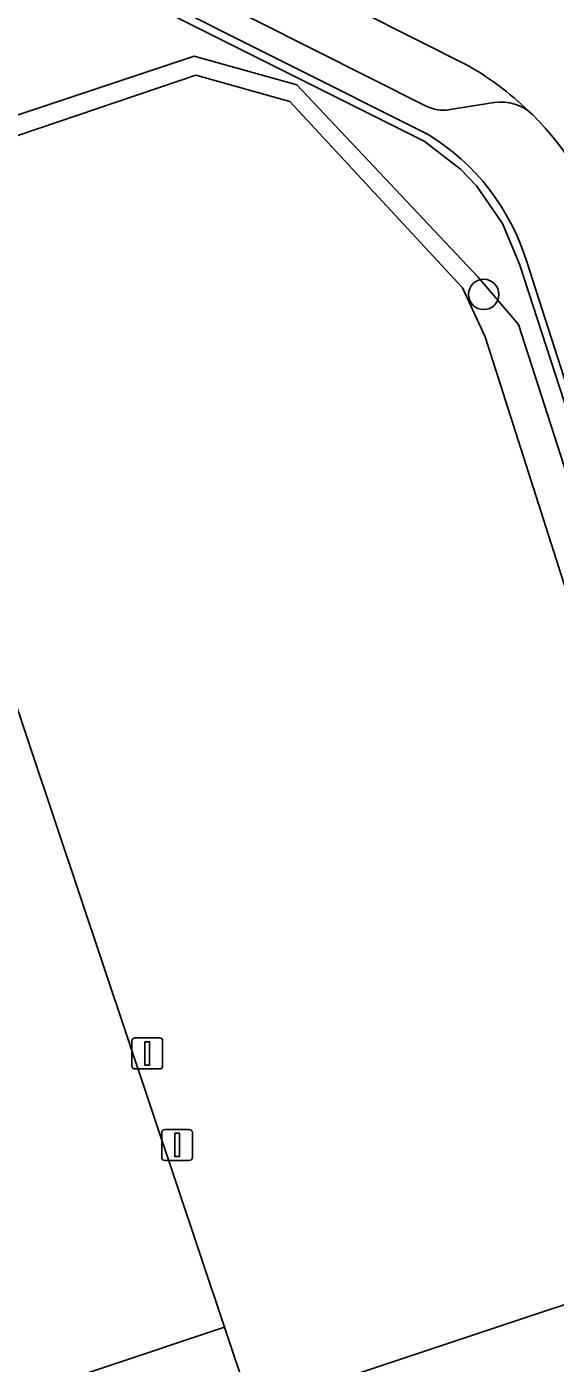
# Model space of a CAD drawing. Extents: x 158086 to 159499, y 382904 to 383981.
# Drawn here: x 159314.14 to 159331.17, y 383225.32 to 383268.39 of the extents above; entities that cross this region are included whole.
import ezdxf

# ---------------------------------------------------------------- set-up
doc = ezdxf.new("R2010")
doc.units = 0
for name, color, linetype in [('IMGEO_Boom', 7, 'Continuous'), ('IMGEO_Groenvoorziening', 7, 'Continuous'), ('IMGEO_Haag', 7, 'Continuous'), ('IMGEO_Hek', 7, 'Continuous'), ('IMGEO_Lichtmast', 7, 'Continuous'), ('IMGEO_Parkeervlak_halfverhard', 7, 'Continuous'), ('IMGEO_Parkeervlak_open', 7, 'Continuous'), ('IMGEO_Rijbaan_lokaal_open', 7, 'Continuous'), ('IMGEO_Terreindeel_halfverhard', 7, 'Continuous'), ('IMGEO_Voetpad_open', 7, 'Continuous')]:
    doc.layers.add(name, color=color, linetype=linetype)

msp = doc.modelspace()

# ---------------------------------------------------------------- linework, layer by layer
at = {"layer": 'IMGEO_Boom'}
msp.add_circle((159328.867, 383259.765), 0.489, dxfattribs=at)
at = {"layer": 'IMGEO_Groenvoorziening'}
for points in [[(159327.075, 383264.915), (159317.772, 383269.588), (159316.769, 383269.919), (159314.6, 383270.14), (159313.481, 383270.019), (159255.652, 383251.355), (159256.477, 383248.651), (159255.437, 383248.302), (159256.152, 383246.381), (159267.197, 383250), (159319.537, 383267.443)], [(159319.537, 383267.443), (159322.843, 383266.52), (159328.691, 383260.326), (159329.984, 383258.795), (159339.35, 383229.765), (159340.208, 383230.092), (159339.638, 383231.675), (159339.256, 383232.81), (159333.734, 383250), (159330.26, 383260.814)]]:
    msp.add_lwpolyline(points, dxfattribs=at)
msp.add_lwpolyline([(159308.172, 383262.959), (159319.588, 383266.829), (159322.621, 383265.984), (159328.179, 383259.977), (159328.916, 383258.395), (159338.16, 383229.441), (159338.68, 383229.51), (159339.35, 383229.765), (159329.984, 383258.795), (159328.691, 383260.326), (159322.843, 383266.52), (159319.537, 383267.443), (159267.197, 383250), (159256.152, 383246.381), (159256.457, 383245.56)], close=True, dxfattribs=at)
msp.add_arc((159323.256, 383258.661), 7.328, 17.083, 58.5857, dxfattribs=at)
at = {"layer": 'IMGEO_Haag'}
msp.add_lwpolyline([(159322.843, 383266.52), (159319.537, 383267.443), (159267.197, 383250), (159256.152, 383246.381), (159256.457, 383245.56), (159308.172, 383262.959), (159319.588, 383266.829), (159322.621, 383265.984), (159328.179, 383259.977), (159328.916, 383258.395), (159338.16, 383229.441), (159338.68, 383229.51), (159339.35, 383229.765), (159329.984, 383258.795), (159328.691, 383260.326)], close=True, dxfattribs=at)
at = {"layer": 'IMGEO_Hek'}
for points in [[(159249.121, 383248.988), (159255.724, 383251.119), (159313.53, 383269.774), (159314.311, 383269.872), (159315.882, 383269.821), (159316.654, 383269.672), (159317.773, 383269.301), (159322.932, 383266.714)], [(159322.932, 383266.714), (159326.945, 383264.702), (159328.12, 383263.804), (159328.63, 383263.267), (159329.47, 383262.05), (159330.021, 383260.741), (159339.121, 383232.765)]]:
    msp.add_lwpolyline(points, dxfattribs=at)
at = {"layer": 'IMGEO_Lichtmast'}
for p, q in [((159317.528, 383234.906), (159317.528, 383235.706)), ((159317.528, 383235.706), (159317.528, 383234.906)), ((159317.628, 383235.806), (159318.418, 383235.806)), ((159318.418, 383235.806), (159317.628, 383235.806)), ((159318.518, 383235.706), (159318.518, 383234.906)), ((159318.518, 383234.906), (159318.518, 383235.706)), ((159318.418, 383234.806), (159317.628, 383234.806)), ((159317.628, 383234.806), (159318.418, 383234.806)), ((159318.59, 383232.858), (159319.38, 383232.858)), ((159319.38, 383232.858), (159318.59, 383232.858)), ((159318.49, 383231.958), (159318.49, 383232.758)), ((159318.49, 383232.758), (159318.49, 383231.958)), ((159319.48, 383232.758), (159319.48, 383231.958)), ((159319.48, 383231.958), (159319.48, 383232.758)), ((159319.38, 383231.858), (159318.59, 383231.858)), ((159318.59, 383231.858), (159319.38, 383231.858))]:
    msp.add_line(p, q, dxfattribs=at)
for points in [[(159317.948, 383235.681), (159318.098, 383235.681), (159318.098, 383234.931), (159317.948, 383234.931), (159317.948, 383235.681)], [(159318.91, 383232.733), (159319.06, 383232.733), (159319.06, 383231.983), (159318.91, 383231.983), (159318.91, 383232.733)]]:
    msp.add_lwpolyline(points, dxfattribs=at)
for centre, start, end in [((159317.628, 383235.706), 90, 180), ((159317.628, 383235.706), 90, 180), ((159318.418, 383235.706), 0, 90), ((159318.418, 383235.706), 360, 90), ((159317.628, 383234.906), 180, 270), ((159317.628, 383234.906), 180, 270), ((159318.418, 383234.906), 270, 0), ((159318.418, 383234.906), 270, 0), ((159318.59, 383232.758), 90, 180), ((159318.59, 383232.758), 90, 180), ((159319.38, 383232.758), 0, 90), ((159319.38, 383232.758), 360, 90), ((159318.59, 383231.958), 180, 270), ((159318.59, 383231.958), 180, 270), ((159319.38, 383231.958), 270, 0), ((159319.38, 383231.958), 270, 0)]:
    msp.add_arc(centre, 0.1, start, end, dxfattribs=at)
at = {"layer": 'IMGEO_Parkeervlak_halfverhard'}
msp.add_lwpolyline([(159328.916, 383258.395), (159328.179, 383259.977), (159322.621, 383265.984), (159319.588, 383266.829), (159308.172, 383262.959), (159308.694, 383261.448), (159308.784, 383261.478), (159320.511, 383226.489), (159321.285, 383224.179), (159321.382, 383223.84), (159322.405, 383224.184), (159324.106, 383224.752), (159338.16, 383229.441)], close=True, dxfattribs=at)
at = {"layer": 'IMGEO_Parkeervlak_open'}
for points in [[(159328.415, 383267.109), (159319.472, 383271.62)], [(159319.727, 383269.501), (159326.994, 383265.843)], [(159327.782, 383265.72), (159329.204, 383265.946)]]:
    msp.add_lwpolyline(points, dxfattribs=at)
for centre, radius, start, end in [((159323.421, 383258.496), 9.956, 45.2042, 59.8947), ((159327.577, 383266.991), 1.288, 243.0903, 279.1662), ((159329.432, 383264.512), 1.452, 46.2506, 99.0414)]:
    msp.add_arc(centre, radius, start, end, dxfattribs=at)
at = {"layer": 'IMGEO_Rijbaan_lokaal_open'}
msp.add_lwpolyline([(159319.472, 383271.62), (159328.415, 383267.109)], dxfattribs=at)
for centre, radius, start, end in [((159323.421, 383258.496), 9.956, 45.2042, 59.8947), ((159323.397, 383258.506), 9.965, 16.7897, 45.0652)]:
    msp.add_arc(centre, radius, start, end, dxfattribs=at)
at = {"layer": 'IMGEO_Terreindeel_halfverhard'}
msp.add_lwpolyline([(159268.754, 383209.191), (159320.511, 383226.489), (159308.784, 383261.478), (159308.694, 383261.448), (159256.869, 383244.073), (159259.57, 383236.279), (159259.861, 383236.378), (159262.891, 383227.459), (159263.695, 383225.092), (159266.688, 383216.282), (159266.396, 383216.183)], close=True, dxfattribs=at)
at = {"layer": 'IMGEO_Voetpad_open'}
for points in [[(159313.481, 383270.019), (159314.6, 383270.14), (159316.769, 383269.919), (159317.772, 383269.588), (159327.075, 383264.915)], [(159326.994, 383265.843), (159319.727, 383269.501)], [(159329.204, 383265.946), (159327.782, 383265.72)], [(159330.26, 383260.814), (159333.734, 383250), (159339.256, 383232.81), (159339.638, 383231.675), (159340.208, 383230.092), (159341.632, 383230.762), (159342.648, 383231.091), (159342.249, 383232.257)], [(159342.235, 383228.841), (159341.632, 383230.762), (159340.208, 383230.092), (159339.35, 383229.765), (159338.68, 383229.51), (159338.16, 383229.441), (159324.106, 383224.752), (159324.654, 383223.123), (159325.121, 383221.737), (159325.616, 383220.267), (159331.866, 383222.336), (159332.065, 383222.204), (159339.441, 383224.546), (159344.261, 383226.346)]]:
    msp.add_lwpolyline(points, dxfattribs=at)
msp.add_lwpolyline([(159266.974, 383204.306), (159266.829, 383204.703), (159266.422, 383205.813), (159321.285, 383224.179), (159320.511, 383226.489), (159268.754, 383209.191), (159266.396, 383216.183), (159264.473, 383215.529), (159264.724, 383214.79), (159264.534, 383214.725), (159263.493, 383214.371), (159265.41, 383208.738), (159265.22, 383208.673), (159258.962, 383206.447), (159260.425, 383202.047)], close=True, dxfattribs=at)
for centre, radius, start, end in [((159327.577, 383266.991), 1.288, 243.0903, 279.1662), ((159329.432, 383264.512), 1.452, 46.2506, 99.0414), ((159323.397, 383258.506), 9.965, 16.7897, 45.0652), ((159323.256, 383258.661), 7.328, 17.083, 58.5857)]:
    msp.add_arc(centre, radius, start, end, dxfattribs=at)

doc.saveas('drawing.dxf')
